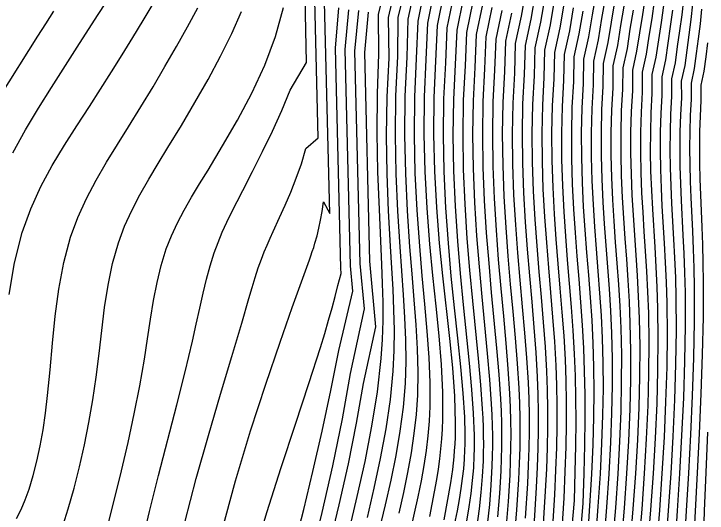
# Model space of a CAD drawing. Extents: x 2356077 to 2359823, y 225951 to 227822.
# Drawn here: x 2356761.1 to 2356848, y 226991.1 to 227053.6 of the extents above; entities that cross this region are included whole.
import ezdxf

# ---------------------------------------------------------------- set-up
doc = ezdxf.new("R2010")
doc.units = 0
for name, color, linetype in [('DTM Contours Major', 7, 'Continuous'), ('DTM Contours Minor', 7, 'Continuous'), ('PH Exist DTM Point', 7, 'Continuous')]:
    doc.layers.add(name, color=color, linetype=linetype)

msp = doc.modelspace()

# ---------------------------------------------------------------- linework, layer by layer
at = {"layer": 'DTM Contours Major'}
for points in [[(2356760.971, 227036.157), (2356762.553, 227039.042), (2356764.196, 227041.773), (2356765.836, 227044.375), (2356769.345, 227049.884), (2356771.666, 227053.497), (2356774.536, 227057.927)], [(2356811.442, 227057.406), (2356810.476, 227052.937), (2356810.326, 227048.144), (2356810.093, 227043.266), (2356810.05, 227038.392), (2356810.161, 227033.583), (2356810.386, 227028.903), (2356810.691, 227024.412), (2356810.962, 227021.016), (2356811.229, 227017.762), (2356811.462, 227014.634), (2356811.632, 227011.614), (2356811.708, 227008.685), (2356811.66, 227005.832), (2356811.501, 227003.41), (2356811.237, 227001.005), (2356810.877, 226998.592), (2356810.431, 226996.144), (2356809.909, 226993.635), (2356809.32, 226991.039)], [(2356777.05, 226986.834), (2356778.1, 226991.252), (2356779.229, 226995.752), (2356781.517, 227004.603), (2356782.569, 227008.756), (2356783.489, 227012.596), (2356783.964, 227014.722), (2356784.397, 227016.714), (2356784.812, 227018.587), (2356785.235, 227020.358), (2356785.691, 227022.041), (2356786.205, 227023.653), (2356786.69, 227024.947), (2356787.226, 227026.22), (2356787.81, 227027.488), (2356788.437, 227028.77), (2356789.103, 227030.081), (2356789.802, 227031.439), (2356791.024, 227033.827), (2356792.277, 227036.336), (2356793.512, 227038.908), (2356794.678, 227041.488), (2356795.725, 227044.017), (2356797.792, 227047.5), (2356797.6, 227055.612)], [(2356817.405, 227055.504), (2356816.592, 227051.545), (2356816.41, 227047.25), (2356816.179, 227042.853), (2356816.115, 227038.403), (2356816.192, 227033.939), (2356816.388, 227029.5), (2356816.679, 227025.124), (2356817.021, 227021.064), (2356817.398, 227017.137), (2356818.137, 227009.842), (2356818.441, 227006.555), (2356818.661, 227003.562), (2356818.711, 227002.617), (2356818.748, 227001.703), (2356818.771, 227000.814), (2356818.78, 226999.944), (2356818.774, 226999.086), (2356818.753, 226998.232), (2356818.676, 226996.703), (2356818.548, 226995.143), (2356818.366, 226993.528), (2356818.127, 226991.834), (2356817.829, 226990.035)], [(2356836.354, 227055.074), (2356835.929, 227052.561), (2356835.523, 227049.982), (2356834.938, 227047.368), (2356834.91, 227044.503), (2356834.745, 227041.62), (2356834.672, 227038.712), (2356834.68, 227035.794), (2356834.757, 227032.882), (2356834.894, 227029.99), (2356835.068, 227027.272), (2356835.268, 227024.57), (2356835.477, 227021.867), (2356835.678, 227019.146), (2356835.853, 227016.391), (2356835.985, 227013.585), (2356836.063, 227010.378), (2356836.068, 227007.05), (2356836, 227003.565), (2356835.86, 226999.885), (2356835.651, 226995.975), (2356835.373, 226991.796), (2356834.857, 226985.213)], [(2356829.997, 227054.802), (2356829.496, 227051.822), (2356828.823, 227048.764), (2356828.753, 227045.43), (2356828.563, 227042.052), (2356828.487, 227038.643), (2356828.511, 227035.229), (2356828.619, 227031.833), (2356828.798, 227028.481), (2356829.018, 227025.355), (2356829.268, 227022.279), (2356829.528, 227019.243), (2356829.778, 227016.237), (2356829.999, 227013.25), (2356830.169, 227010.272), (2356830.264, 227007.661), (2356830.308, 227005.003), (2356830.302, 227002.249), (2356830.248, 226999.352), (2356830.15, 226996.267), (2356830.007, 226992.945), (2356829.607, 226986.516)], [(2356842.493, 227054.612), (2356842.186, 227052.494), (2356841.859, 227050.346), (2356841.544, 227048.169), (2356841.056, 227045.987), (2356841.057, 227043.595), (2356840.918, 227041.199), (2356840.849, 227038.782), (2356840.84, 227036.347), (2356840.886, 227033.9), (2356840.978, 227031.446), (2356841.101, 227029.111), (2356841.397, 227024.36), (2356841.542, 227021.905), (2356841.666, 227019.371), (2356841.756, 227016.739), (2356841.805, 227012.934), (2356841.767, 227008.933), (2356841.65, 227004.761), (2356841.459, 227000.443), (2356841.2, 226996.005), (2356840.879, 226991.473), (2356840.084, 226981.638)], [(2356804.478, 227022.322), (2356803.848, 227048.926), (2356804.312, 227053.99)], [(2356823.451, 227053.651), (2356822.707, 227050.154), (2356822.586, 227046.349), (2356822.376, 227042.469), (2356822.304, 227038.545), (2356822.352, 227034.609), (2356822.5, 227030.694), (2356822.729, 227026.831), (2356823.003, 227023.237), (2356823.309, 227019.728), (2356823.623, 227016.312), (2356823.921, 227012.998), (2356824.178, 227009.795), (2356824.372, 227006.713), (2356824.452, 227004.822), (2356824.497, 227002.957), (2356824.507, 227001.094), (2356824.484, 226999.208), (2356824.427, 226997.272), (2356824.338, 226995.263), (2356824.099, 226991.457), (2356823.764, 226987.423)], [(2356848.02, 227049.966), (2356847.786, 227048.184), (2356847.558, 227046.402), (2356847.18, 227044.632), (2356847.195, 227042.711), (2356847.084, 227040.79), (2356847.019, 227038.851), (2356846.997, 227036.887), (2356847.011, 227034.898), (2356847.059, 227032.877), (2356847.128, 227030.925), (2356847.299, 227026.847), (2356847.38, 227024.68), (2356847.443, 227022.401), (2356847.478, 227019.989), (2356847.456, 227015.601), (2356847.346, 227010.898), (2356847.169, 227005.998), (2356846.949, 227001.021), (2356846.706, 226996.087), (2356846.463, 226991.315), (2356846.306, 226988.069)], [(2356798.376, 226985.47), (2356799.747, 226991.115), (2356801.073, 226996.986), (2356802.283, 227002.871), (2356803.305, 227008.554), (2356805.022, 227016.621), (2356804.478, 227022.322)]]:
    msp.add_lwpolyline(points, dxfattribs=at)
at = {"layer": 'DTM Contours Minor'}
for points in [[(2356810.302, 227057.579), (2356809.232, 227053.127), (2356809.181, 227048.233), (2356808.926, 227043.304), (2356808.871, 227038.388), (2356808.972, 227033.556), (2356809.184, 227028.877), (2356809.465, 227024.422), (2356809.897, 227018.391), (2356810.07, 227015.539), (2356810.181, 227012.759), (2356810.204, 227010.022), (2356810.115, 227007.3), (2356809.867, 227004.309), (2356809.476, 227001.298), (2356808.961, 226998.262), (2356808.344, 226995.197), (2356807.648, 226992.098), (2356806.891, 226988.96)], [(2356807.662, 227057.33), (2356806.76, 227053.483), (2356806.805, 227048.516), (2356806.608, 227043.6), (2356806.584, 227038.658), (2356806.685, 227033.787), (2356806.862, 227029.084), (2356807.18, 227022.175), (2356807.27, 227019.793), (2356807.321, 227017.463), (2356807.318, 227015.147), (2356807.246, 227012.808), (2356807.088, 227010.408), (2356806.619, 227006.254), (2356805.928, 227001.924), (2356805.069, 226997.513), (2356804.094, 226993.113), (2356803.057, 226988.816)], [(2356808.949, 227057.317), (2356807.987, 227053.116), (2356808.107, 227048.024), (2356807.824, 227043.181), (2356807.747, 227038.323), (2356807.825, 227033.534), (2356808.01, 227028.898), (2356808.253, 227024.497), (2356808.42, 227021.741), (2356808.57, 227019.089), (2356808.682, 227016.509), (2356808.736, 227013.964), (2356808.71, 227011.421), (2356808.584, 227008.844), (2356808.234, 227005.274), (2356807.7, 227001.617), (2356807.019, 226997.909), (2356806.226, 226994.187), (2356805.358, 226990.488)], [(2356812.595, 227057.048), (2356811.703, 227052.676), (2356811.518, 227047.985), (2356811.292, 227043.2), (2356811.251, 227038.402), (2356811.363, 227033.647), (2356811.598, 227028.989), (2356811.922, 227024.483), (2356812.242, 227020.787), (2356812.569, 227017.238), (2356812.866, 227013.831), (2356813.098, 227010.56), (2356813.23, 227007.422), (2356813.224, 227004.413), (2356813.136, 227002.555), (2356812.979, 227000.721), (2356812.757, 226998.883), (2356812.472, 226997.014), (2356812.126, 226995.087), (2356811.721, 226993.075), (2356810.812, 226989.014)], [(2356813.778, 227056.67), (2356812.93, 227052.413), (2356812.728, 227047.847), (2356812.506, 227043.181), (2356812.469, 227038.492), (2356812.588, 227033.826), (2356812.838, 227029.23), (2356813.188, 227024.752), (2356813.57, 227020.797), (2356813.967, 227016.972), (2356814.335, 227013.269), (2356814.628, 227009.68), (2356814.8, 227006.198), (2356814.806, 227002.813), (2356814.757, 227001.578), (2356814.679, 227000.345), (2356814.57, 226999.106), (2356814.432, 226997.849), (2356814.263, 226996.565), (2356814.063, 226995.245), (2356813.202, 226990.635)], [(2356814.972, 227056.282), (2356814.152, 227052.13), (2356813.939, 227047.661), (2356813.715, 227043.091), (2356813.674, 227038.484), (2356813.791, 227033.885), (2356814.043, 227029.335), (2356814.405, 227024.878), (2356814.824, 227020.767), (2356815.705, 227012.941), (2356816.071, 227009.241), (2356816.324, 227005.692), (2356816.415, 227002.301), (2356816.407, 227001.42), (2356816.382, 227000.546), (2356816.341, 226999.674), (2356816.291, 226998.895), (2356816.226, 226998.109), (2356816.148, 226997.314), (2356816.055, 226996.506), (2356815.948, 226995.681), (2356815.826, 226994.835), (2356814.989, 226990.209)], [(2356816.191, 227055.892), (2356815.37, 227051.832), (2356815.172, 227047.438), (2356814.941, 227042.939), (2356814.882, 227038.39), (2356814.972, 227033.834), (2356815.187, 227029.309), (2356815.502, 227024.857), (2356815.871, 227020.735), (2356816.274, 227016.756), (2356816.677, 227012.96), (2356817.047, 227009.386), (2356817.35, 227006.076), (2356817.55, 227003.069), (2356817.58, 227002.351), (2356817.602, 227001.651), (2356817.614, 227000.967), (2356817.615, 227000.295), (2356817.607, 226999.631), (2356817.588, 226998.972), (2356817.526, 226997.798), (2356817.428, 226996.609), (2356817.292, 226995.387), (2356817.117, 226994.115), (2356816.901, 226992.774), (2356816.642, 226991.346), (2356815.784, 226987.23)], [(2356825.241, 227056.585), (2356824.665, 227053.289), (2356823.931, 227049.878), (2356823.822, 227046.169), (2356823.615, 227042.388), (2356823.542, 227038.568), (2356823.585, 227034.738), (2356823.725, 227030.927), (2356823.945, 227027.168), (2356824.208, 227023.67), (2356824.503, 227020.248), (2356824.806, 227016.908), (2356825.094, 227013.652), (2356825.343, 227010.485), (2356825.53, 227007.411), (2356825.612, 227005.361), (2356825.654, 227003.326), (2356825.658, 227001.278), (2356825.624, 226999.186), (2356825.553, 226997.022), (2356825.446, 226994.757), (2356825.167, 226990.424)], [(2356826.432, 227056.143), (2356825.875, 227052.926), (2356825.154, 227049.601), (2356825.057, 227045.986), (2356824.854, 227042.306), (2356824.78, 227038.589), (2356824.818, 227034.864), (2356824.95, 227031.158), (2356825.16, 227027.502), (2356825.413, 227024.099), (2356825.697, 227020.765), (2356825.99, 227017.5), (2356826.268, 227014.305), (2356826.509, 227011.178), (2356826.691, 227008.118), (2356826.774, 227005.917), (2356826.814, 227003.717), (2356826.812, 227001.487), (2356826.768, 226999.191), (2356826.683, 226996.796), (2356826.558, 226994.268), (2356826.241, 226989.392)], [(2356834.022, 227056.112), (2356833.557, 227053.454), (2356833.113, 227050.715), (2356832.491, 227047.924), (2356832.448, 227044.872), (2356832.273, 227041.792), (2356832.198, 227038.687), (2356832.212, 227035.576), (2356832.302, 227032.477), (2356832.455, 227029.41), (2356832.648, 227026.54), (2356832.868, 227023.7), (2356833.098, 227020.875), (2356833.319, 227018.049), (2356833.512, 227015.207), (2356833.66, 227012.332), (2356833.748, 227009.357), (2356833.77, 227006.281), (2356833.73, 227003.055), (2356833.628, 226999.628), (2356833.466, 226995.949), (2356833.245, 226991.968), (2356832.767, 226984.741)], [(2356782.525, 226989.888), (2356783.962, 226995.383), (2356785.481, 227000.79), (2356786.994, 227005.945), (2356788.415, 227010.687), (2356789.656, 227014.852), (2356790.552, 227017.932), (2356790.954, 227019.298), (2356791.342, 227020.566), (2356791.728, 227021.753), (2356792.126, 227022.874), (2356792.47, 227023.762), (2356792.83, 227024.627), (2356793.203, 227025.479), (2356793.59, 227026.33), (2356794.397, 227028.075), (2356795.096, 227029.617), (2356795.8, 227031.253), (2356796.484, 227032.984), (2356797.127, 227034.812), (2356797.706, 227036.737), (2356799.234, 227038.035), (2356798.824, 227055.339)], [(2356787.108, 226988.625), (2356788.857, 226995.076), (2356790.756, 227001.354), (2356792.668, 227007.223), (2356794.46, 227012.446), (2356795.997, 227016.787), (2356798.144, 227022.773), (2356798.327, 227023.296), (2356798.502, 227023.815), (2356798.672, 227024.334), (2356798.834, 227024.861), (2356799.092, 227025.767), (2356799.329, 227026.723), (2356799.545, 227027.745), (2356799.737, 227028.849), (2356799.9, 227030.049), (2356800.677, 227028.57), (2356800.048, 227055.066)], [(2356818.614, 227055.119), (2356817.813, 227051.261), (2356817.646, 227047.067), (2356817.419, 227042.775), (2356817.351, 227038.431), (2356817.42, 227034.071), (2356817.604, 227029.733), (2356817.879, 227025.453), (2356818.202, 227021.479), (2356818.56, 227017.625), (2356819.268, 227010.42), (2356819.564, 227007.137), (2356819.785, 227004.114), (2356819.847, 227002.956), (2356819.892, 227001.837), (2356819.919, 227000.747), (2356819.928, 226999.677), (2356819.918, 226998.615), (2356819.889, 226997.552), (2356819.79, 226995.629), (2356819.627, 226993.65), (2356819.398, 226991.593), (2356819.102, 226989.439)], [(2356827.621, 227055.698), (2356827.083, 227052.559), (2356826.377, 227049.323), (2356826.29, 227045.802), (2356826.091, 227042.223), (2356826.017, 227038.609), (2356826.05, 227034.988), (2356826.175, 227031.387), (2356826.375, 227027.833), (2356826.617, 227024.523), (2356826.891, 227021.276), (2356827.173, 227018.088), (2356827.442, 227014.955), (2356827.675, 227011.871), (2356827.852, 227008.833), (2356827.938, 227006.487), (2356827.977, 227004.129), (2356827.969, 227001.718), (2356827.917, 226999.219), (2356827.821, 226996.591), (2356827.681, 226993.798), (2356827.33, 226988.365)], [(2356828.809, 227055.251), (2356828.29, 227052.191), (2356827.6, 227049.044), (2356827.522, 227045.617), (2356827.327, 227042.138), (2356827.252, 227038.627), (2356827.281, 227035.11), (2356827.398, 227031.612), (2356827.588, 227028.159), (2356827.82, 227024.942), (2356828.082, 227021.782), (2356828.353, 227018.67), (2356828.613, 227015.6), (2356828.839, 227012.563), (2356829.012, 227009.552), (2356829.101, 227007.07), (2356829.141, 227004.557), (2356829.131, 227001.972), (2356829.074, 226999.271), (2356828.971, 226996.411), (2356828.823, 226993.35), (2356828.453, 226987.355)], [(2356835.188, 227055.593), (2356834.743, 227053.007), (2356834.318, 227050.348), (2356833.714, 227047.646), (2356833.679, 227044.687), (2356833.509, 227041.706), (2356833.436, 227038.699), (2356833.446, 227035.685), (2356833.53, 227032.68), (2356833.676, 227029.7), (2356833.86, 227026.907), (2356834.07, 227024.136), (2356834.29, 227021.372), (2356834.501, 227018.599), (2356834.686, 227015.8), (2356834.825, 227012.96), (2356834.907, 227009.869), (2356834.92, 227006.667), (2356834.863, 227003.311), (2356834.738, 226999.756), (2356834.547, 226995.956), (2356834.291, 226991.868), (2356833.777, 226984.952)], [(2356840.198, 227055.77), (2356839.853, 227053.522), (2356839.487, 227051.227), (2356839.136, 227048.89), (2356838.608, 227046.537), (2356838.599, 227043.955), (2356838.45, 227041.365), (2356838.379, 227038.752), (2356838.376, 227036.125), (2356838.435, 227033.492), (2356838.545, 227030.863), (2356838.688, 227028.375), (2356838.855, 227025.881), (2356839.03, 227023.361), (2356839.199, 227020.798), (2356839.344, 227018.174), (2356839.452, 227015.469), (2356839.516, 227011.906), (2356839.497, 227008.182), (2356839.4, 227004.292), (2356839.227, 227000.234), (2356838.981, 226996.003), (2356838.667, 226991.596), (2356838.207, 226986.025)], [(2356841.345, 227055.19), (2356841.019, 227053.007), (2356840.673, 227050.786), (2356840.34, 227048.529), (2356839.832, 227046.262), (2356839.828, 227043.774), (2356839.684, 227041.282), (2356839.614, 227038.767), (2356839.608, 227036.236), (2356839.66, 227033.696), (2356839.761, 227031.155), (2356839.895, 227028.744), (2356840.05, 227026.318), (2356840.214, 227023.86), (2356840.371, 227021.351), (2356840.506, 227018.771), (2356840.605, 227016.102), (2356840.662, 227012.419), (2356840.634, 227008.557), (2356840.527, 227004.527), (2356840.345, 227000.34), (2356840.091, 226996.005), (2356839.771, 226991.532), (2356839.342, 226986.296)], [(2356845.013, 227055.438), (2356844.789, 227053.462), (2356844.519, 227051.475), (2356844.23, 227049.474), (2356843.95, 227047.456), (2356843.505, 227045.441), (2356843.513, 227043.238), (2356843.386, 227041.035), (2356843.318, 227038.811), (2356843.303, 227036.567), (2356843.337, 227034.304), (2356843.411, 227032.025), (2356843.513, 227029.843), (2356843.761, 227025.357), (2356843.881, 227023.013), (2356843.983, 227020.575), (2356844.053, 227018.022), (2356844.08, 227013.978), (2356844.019, 227009.694), (2356843.88, 227005.232), (2356843.674, 227000.651), (2356843.411, 226996.012), (2356843.101, 226991.376), (2356842.789, 226987.139)], [(2356760.509, 227018.442), (2356761.189, 227022.406), (2356762.164, 227026.208), (2356763.231, 227029.162), (2356764.499, 227031.947), (2356765.918, 227034.591), (2356767.438, 227037.125), (2356769.008, 227039.577), (2356770.578, 227041.977), (2356771.983, 227044.156), (2356773.35, 227046.318), (2356774.687, 227048.466), (2356775.998, 227050.603), (2356777.29, 227052.732), (2356778.568, 227054.855)], [(2356761.44, 226990.373), (2356762.025, 226991.507), (2356762.543, 226992.732), (2356763.009, 226994.038), (2356763.527, 226995.744), (2356763.99, 226997.554), (2356764.401, 226999.466), (2356764.762, 227001.478), (2356765.075, 227003.589), (2356765.345, 227005.796), (2356765.66, 227009.013), (2356765.956, 227012.349), (2356766.297, 227015.739), (2356766.744, 227019.12), (2356767.36, 227022.428), (2356768.208, 227025.599), (2356769.118, 227028.086), (2356770.195, 227030.464), (2356771.404, 227032.76), (2356772.711, 227035.004), (2356774.08, 227037.223), (2356775.478, 227039.447), (2356777.026, 227041.945), (2356778.552, 227044.463), (2356780.042, 227046.983), (2356781.483, 227049.483), (2356782.859, 227051.944), (2356784.158, 227054.347)], [(2356772.844, 226989.327), (2356773.737, 226992.787), (2356774.603, 226996.334), (2356775.427, 226999.915), (2356776.191, 227003.479), (2356776.878, 227006.975), (2356777.471, 227010.351), (2356777.871, 227012.898), (2356778.24, 227015.342), (2356778.62, 227017.685), (2356779.047, 227019.932), (2356779.562, 227022.084), (2356780.203, 227024.144), (2356780.852, 227025.789), (2356781.604, 227027.399), (2356782.449, 227029.001), (2356783.377, 227030.622), (2356784.378, 227032.287), (2356785.442, 227034.023), (2356787.268, 227037.034), (2356789.131, 227040.257), (2356790.927, 227043.648), (2356792.554, 227047.163), (2356793.909, 227050.757), (2356794.889, 227054.387)], [(2356802.056, 227021.748), (2356801.403, 227049.285), (2356801.844, 227054.323)], [(2356803.267, 227022.035), (2356802.625, 227049.106), (2356803.092, 227054.106)], [(2356819.814, 227054.741), (2356819.036, 227050.98), (2356818.877, 227046.885), (2356818.656, 227042.7), (2356818.588, 227038.462), (2356818.652, 227034.209), (2356818.825, 227029.976), (2356819.087, 227025.798), (2356819.396, 227021.917), (2356819.739, 227018.146), (2356820.42, 227011.045), (2356820.706, 227007.772), (2356820.921, 227004.719), (2356820.991, 227003.361), (2356821.039, 227002.045), (2356821.065, 227000.757), (2356821.069, 226999.483), (2356821.051, 226998.211), (2356821.01, 226996.925), (2356820.881, 226994.573), (2356820.68, 226992.129), (2356820.404, 226989.589)], [(2356820.984, 227054.367), (2356820.259, 227050.701), (2356820.092, 227046.707), (2356819.882, 227042.626), (2356819.819, 227038.495), (2356819.881, 227034.348), (2356820.049, 227030.22), (2356820.301, 227026.147), (2356820.598, 227022.361), (2356820.928, 227018.675), (2356821.584, 227011.691), (2356821.86, 227008.434), (2356822.067, 227005.361), (2356822.141, 227003.815), (2356822.189, 227002.309), (2356822.211, 227000.826), (2356822.208, 226999.349), (2356822.178, 226997.859), (2356822.123, 226996.341), (2356821.96, 226993.528), (2356821.717, 226990.584)], [(2356831.185, 227054.352), (2356830.703, 227051.452), (2356830.045, 227048.483), (2356829.984, 227045.242), (2356829.796, 227041.963), (2356829.718, 227038.655), (2356829.736, 227035.343), (2356829.834, 227032.048), (2356830, 227028.792), (2356830.206, 227025.755), (2356830.441, 227022.761), (2356830.689, 227019.8), (2356830.929, 227016.86), (2356831.144, 227013.927), (2356831.316, 227010.99), (2356831.424, 227008.263), (2356831.482, 227005.471), (2356831.496, 227002.565), (2356831.469, 226999.492), (2356831.405, 226996.204), (2356831.307, 226992.649), (2356830.721, 226986.06)], [(2356837.52, 227054.556), (2356837.115, 227052.115), (2356836.728, 227049.617), (2356836.161, 227047.09), (2356836.14, 227044.319), (2356835.98, 227041.534), (2356835.908, 227038.725), (2356835.912, 227035.904), (2356835.983, 227033.085), (2356836.111, 227030.28), (2356836.275, 227027.639), (2356836.464, 227025.006), (2356836.662, 227022.364), (2356836.853, 227019.695), (2356837.018, 227016.983), (2356837.142, 227014.211), (2356837.216, 227010.886), (2356837.214, 227007.429), (2356837.136, 227003.812), (2356836.984, 227000.008), (2356836.76, 226995.989), (2356836.466, 226991.728), (2356835.962, 226985.483)], [(2356846.146, 227054.808), (2356845.938, 227052.89), (2356845.686, 227050.969), (2356845.415, 227049.041), (2356845.153, 227047.102), (2356844.73, 227045.171), (2356844.741, 227043.062), (2356844.619, 227040.954), (2356844.552, 227038.825), (2356844.535, 227036.675), (2356844.562, 227034.504), (2356844.627, 227032.311), (2356844.718, 227030.206), (2356844.941, 227025.855), (2356845.049, 227023.568), (2356845.139, 227021.18), (2356845.198, 227018.671), (2356845.212, 227014.508), (2356845.136, 227010.083), (2356844.986, 227005.474), (2356844.773, 227000.762), (2356844.513, 226996.024), (2356844.216, 226991.342), (2356843.952, 226987.437)], [(2356847.279, 227054.18), (2356847.087, 227052.321), (2356846.853, 227050.466), (2356846.601, 227048.611), (2356846.355, 227046.751), (2356845.955, 227044.901), (2356845.968, 227042.886), (2356845.851, 227040.872), (2356845.786, 227038.838), (2356845.766, 227036.782), (2356845.787, 227034.702), (2356845.843, 227032.596), (2356845.924, 227030.567), (2356846.121, 227026.351), (2356846.216, 227024.123), (2356846.292, 227021.788), (2356846.34, 227019.325), (2356846.337, 227015.048), (2356846.246, 227010.483), (2356846.083, 227005.728), (2356845.865, 227000.883), (2356845.611, 226996.048), (2356845.337, 226991.321), (2356845.124, 226987.746)], [(2356759.338, 227043.281), (2356764.131, 227050.807), (2356765.12, 227052.348), (2356766.128, 227053.906)], [(2356767.278, 226989.582), (2356767.919, 226991.597), (2356768.653, 226994.18), (2356769.33, 226996.853), (2356769.948, 226999.599), (2356770.504, 227002.399), (2356770.993, 227005.236), (2356771.413, 227008.091), (2356771.778, 227011.025), (2356772.116, 227013.936), (2356772.478, 227016.803), (2356772.915, 227019.604), (2356773.476, 227022.314), (2356774.212, 227024.913), (2356774.981, 227026.972), (2356775.884, 227028.965), (2356776.9, 227030.921), (2356778.008, 227032.866), (2356779.187, 227034.828), (2356780.416, 227036.835), (2356782.1, 227039.614), (2356783.788, 227042.477), (2356785.433, 227045.378), (2356786.988, 227048.272), (2356788.403, 227051.114), (2356789.633, 227053.859)], [(2356805.69, 227022.61), (2356805.07, 227048.746), (2356805.535, 227053.791)], [(2356822.229, 227054.011), (2356821.483, 227050.429), (2356821.346, 227046.529), (2356821.133, 227042.548), (2356821.064, 227038.52), (2356821.118, 227034.479), (2356821.275, 227030.458), (2356821.514, 227026.49), (2356821.799, 227022.8), (2356822.117, 227019.203), (2356822.442, 227015.712), (2356822.75, 227012.343), (2356823.016, 227009.11), (2356823.217, 227006.028), (2356823.294, 227004.305), (2356823.341, 227002.616), (2356823.358, 227000.942), (2356823.345, 226999.26), (2356823.303, 226997.549), (2356823.231, 226995.789), (2356823.031, 226992.491), (2356822.743, 226989.015)], [(2356832.372, 227053.902), (2356831.909, 227051.082), (2356831.268, 227048.202), (2356831.215, 227045.055), (2356831.033, 227041.876), (2356830.955, 227038.671), (2356830.969, 227035.46), (2356831.061, 227032.265), (2356831.218, 227029.107), (2356831.414, 227026.157), (2356831.639, 227023.245), (2356831.876, 227020.356), (2356832.106, 227017.477), (2356832.311, 227014.594), (2356832.475, 227011.691), (2356832.58, 227008.841), (2356832.633, 227005.907), (2356832.638, 227002.836), (2356832.6, 226999.574), (2356832.522, 226996.069), (2356832.41, 226992.266), (2356831.809, 226985.365)], [(2356838.687, 227054.038), (2356838.301, 227051.671), (2356837.932, 227049.253), (2356837.384, 227046.813), (2356837.37, 227044.137), (2356837.215, 227041.449), (2356837.143, 227038.738), (2356837.144, 227036.014), (2356837.209, 227033.288), (2356837.328, 227030.572), (2356837.482, 227028.007), (2356837.66, 227025.443), (2356837.847, 227022.862), (2356838.026, 227020.246), (2356838.182, 227017.577), (2356838.298, 227014.839), (2356838.367, 227011.396), (2356838.357, 227007.806), (2356838.269, 227004.055), (2356838.106, 227000.124), (2356837.871, 226995.999), (2356837.565, 226991.661), (2356837.08, 226985.754)], [(2356843.641, 227054.036), (2356843.352, 227051.983), (2356843.044, 227049.909), (2356842.747, 227047.811), (2356842.28, 227045.714), (2356842.285, 227043.416), (2356842.152, 227041.117), (2356842.083, 227038.796), (2356842.072, 227036.457), (2356842.111, 227034.102), (2356842.195, 227031.736), (2356842.307, 227029.478), (2356842.579, 227024.859), (2356842.712, 227022.459), (2356842.825, 227019.972), (2356842.906, 227017.378), (2356842.944, 227013.454), (2356842.896, 227009.312), (2356842.768, 227004.995), (2356842.569, 227000.546), (2356842.306, 226996.007), (2356841.988, 226991.42), (2356841.632, 226986.851)], [(2356796.33, 226987.166), (2356797.429, 226991.493), (2356798.584, 226996.264), (2356799.739, 227001.299), (2356800.839, 227006.417), (2356801.827, 227011.438), (2356803.572, 227018.844), (2356803.267, 227022.035)], [(2356800.701, 226987.188), (2356801.883, 226992.109), (2356803.02, 226997.21), (2356804.046, 227002.327), (2356804.895, 227007.296), (2356806.473, 227014.397), (2356805.69, 227022.61)], [(2356791.14, 226985.539), (2356792.799, 226991.13), (2356794.585, 226996.75), (2356796.379, 227002.198), (2356798.061, 227007.275), (2356799.514, 227011.778), (2356800.06, 227013.559), (2356800.543, 227015.207), (2356800.972, 227016.744), (2356801.354, 227018.191), (2356801.696, 227019.569), (2356802.121, 227021.068), (2356802.056, 227021.748)], [(2356848.021, 227001.185), (2356847.797, 226996.149), (2356847.597, 226991.324), (2356847.499, 226988.406), (2356847.447, 226985.582), (2356847.465, 226982.801), (2356847.523, 226980.071), (2356847.277, 226977.801), (2356847.79, 226974.694), (2356851.417, 226958.266)]]:
    msp.add_lwpolyline(points, dxfattribs=at)
at = {"layer": 'PH Exist DTM Point'}
for p, q in [((2356801.728, 227021.671), (2356801.728, 227021.671)), ((2356816.069, 226999.688), (2356816.069, 226999.688))]:
    msp.add_line(p, q, dxfattribs=at)

doc.saveas('drawing.dxf')
